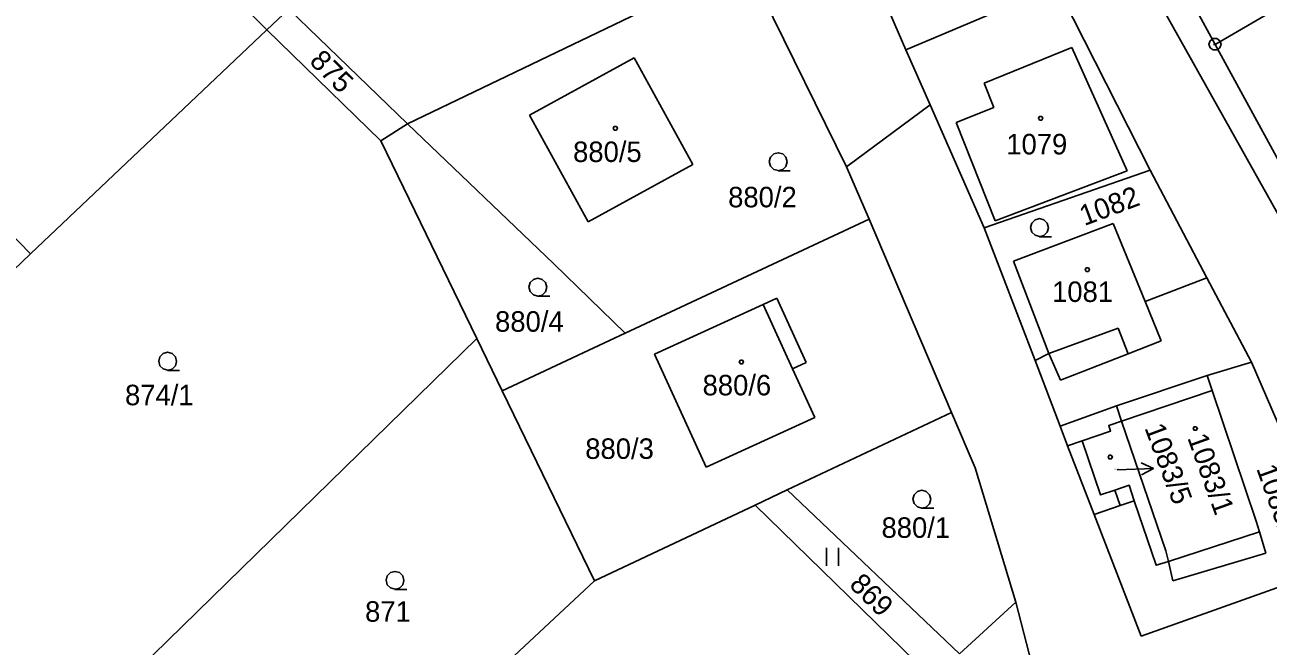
# Model space of a CAD drawing. Extents: x -609861 to -605046, y -1120287 to -1116307.
# Drawn here: x -607635.6 to -607532.4, y -1118869.6 to -1118818.1 of the extents above; entities that cross this region are included whole.
import ezdxf

# ---------------------------------------------------------------- set-up
doc = ezdxf.new("R2010")
doc.units = 0
for name, color, linetype in [('Vrstva 1', 7, 'Continuous'), ('Vrstva 2', 7, 'Continuous'), ('Vrstva 3', 7, 'Continuous'), ('Vrstva 4', 7, 'Continuous'), ('Vrstva 5', 7, 'Continuous'), ('Vrstva 7', 7, 'Continuous'), ('Vrstva 8', 7, 'Continuous')]:
    doc.layers.add(name, color=color, linetype=linetype)

msp = doc.modelspace()

# ---------------------------------------------------------------- linework, layer by layer
at = {"layer": 'Vrstva 1'}
for p, q in [((-607638.34, -1118795.79), (-607615.48, -1118818.48)), ((-607549.16, -1118797.07), (-607536.85, -1118819.68)), ((-607536.85, -1118819.68), (-607498.01, -1118796.93)), ((-607545.29, -1118809.36), (-607528.42, -1118839.52)), ((-607575.78, -1118812.8), (-607567.41, -1118829.83)), ((-607657.45, -1118814.15), (-607635.08, -1118837.06)), ((-607603.84, -1118826.26), (-607579.32, -1118814.5)), ((-607562.49, -1118820.13), (-607564.67, -1118815.1)), ((-607562.49, -1118820.13), (-607549.99, -1118814.84)), ((-607542.24, -1118830.13), (-607549.99, -1118814.84)), ((-607615.48, -1118818.48), (-607613.67, -1118816.76)), ((-607613.67, -1118816.76), (-607603.84, -1118826.26)), ((-607635.08, -1118837.06), (-607615.48, -1118818.48)), ((-607615.48, -1118818.48), (-607606.03, -1118827.68)), ((-607536.85, -1118819.68), (-607531.43, -1118829.63)), ((-607593.7, -1118825.56), (-607585.03, -1118820.79)), ((-607585.03, -1118820.79), (-607580.15, -1118829.66)), ((-607560.48, -1118824.71), (-607562.49, -1118820.13)), ((-607560.48, -1118824.71), (-607567.41, -1118829.83)), ((-607556, -1118834.9), (-607560.48, -1118824.71)), ((-607588.84, -1118834.41), (-607593.7, -1118825.56)), ((-607603.84, -1118826.26), (-607606.03, -1118827.68)), ((-607603.84, -1118826.26), (-607591.7, -1118837.88)), ((-607606.03, -1118827.68), (-607598.07, -1118844.09)), ((-607580.15, -1118829.66), (-607588.84, -1118834.41)), ((-607567.41, -1118829.83), (-607565.55, -1118834.18)), ((-607542.24, -1118830.13), (-607556, -1118834.9)), ((-607537.53, -1118839.05), (-607542.24, -1118830.13)), ((-607585.78, -1118843.65), (-607565.55, -1118834.18)), ((-607565.55, -1118834.18), (-607558.7, -1118850.22)), ((-607551.78, -1118845.92), (-607556, -1118834.9)), ((-607553.56, -1118837.67), (-607545.29, -1118834.54)), ((-607545.29, -1118834.54), (-607542.64, -1118841.02)), ((-607647.01, -1118848.37), (-607635.08, -1118837.06)), ((-607591.7, -1118837.88), (-607585.78, -1118843.65)), ((-607550.64, -1118845.32), (-607553.56, -1118837.67)), ((-607542.64, -1118841.02), (-607537.53, -1118839.05)), ((-607533.84, -1118846.04), (-607537.53, -1118839.05)), ((-607583.34, -1118845.38), (-607574.33, -1118841.27)), ((-607574.33, -1118841.27), (-607573.19, -1118840.75)), ((-607573.19, -1118840.75), (-607570.76, -1118846.07)), ((-607626.14, -1118871.51), (-607598.07, -1118844.09)), ((-607598.07, -1118844.09), (-607595.97, -1118848.42)), ((-607588.38, -1118844.87), (-607585.78, -1118843.65)), ((-607595.97, -1118848.42), (-607588.38, -1118844.87)), ((-607579.06, -1118854.75), (-607583.34, -1118845.38)), ((-607551.78, -1118845.92), (-607550.64, -1118845.32)), ((-607570.76, -1118846.07), (-607571.9, -1118846.59)), ((-607571.9, -1118846.59), (-607570.05, -1118850.64)), ((-607549.7, -1118851.36), (-607551.78, -1118845.92)), ((-607533.84, -1118846.04), (-607537.51, -1118847.16)), ((-607528.06, -1118859.43), (-607533.84, -1118846.04)), ((-607537.51, -1118847.16), (-607545.03, -1118849.67)), ((-607537.09, -1118848.41), (-607537.51, -1118847.16)), ((-607595.97, -1118848.42), (-607588.32, -1118864.18)), ((-607533.43, -1118859.23), (-607537.09, -1118848.41)), ((-607545.03, -1118849.67), (-607549.7, -1118851.36)), ((-607545.03, -1118849.67), (-607544.6, -1118850.93)), ((-607570.05, -1118850.64), (-607579.06, -1118854.75)), ((-607572.35, -1118856.65), (-607558.7, -1118850.22)), ((-607558.7, -1118850.22), (-607556.74, -1118854.81)), ((-607549.08, -1118852.98), (-607549.7, -1118851.36)), ((-607544.6, -1118850.93), (-607540.93, -1118861.7)), ((-607546.88, -1118858.67), (-607549.08, -1118852.98)), ((-607556.74, -1118854.81), (-607553.38, -1118865.97)), ((-607575, -1118857.91), (-607572.35, -1118856.65)), ((-607572.35, -1118856.65), (-607558.06, -1118870.23)), ((-607544.73, -1118857.94), (-607545.16, -1118856.66)), ((-607588.32, -1118864.18), (-607575, -1118857.91)), ((-607575, -1118857.91), (-607560.18, -1118872.34)), ((-607543.55, -1118857.54), (-607544.73, -1118857.94)), ((-607542.98, -1118868.79), (-607546.88, -1118858.67)), ((-607533.17, -1118860.12), (-607533.43, -1118859.23)), ((-607532.64, -1118861.88), (-607533.17, -1118860.12)), ((-607540.93, -1118861.7), (-607540.72, -1118862.58)), ((-607540.34, -1118864.19), (-607532.64, -1118861.88)), ((-607526.93, -1118863.06), (-607542.98, -1118868.79)), ((-607540.72, -1118862.58), (-607540.34, -1118864.19)), ((-607598.79, -1118873.94), (-607588.32, -1118864.18)), ((-607558.06, -1118870.23), (-607553.38, -1118865.97)), ((-607553.38, -1118865.97), (-607549.58, -1118880.51))]:
    msp.add_line(p, q, dxfattribs=at)
for points in [[(-607547.88, -1118852.57), (-607545.51, -1118851.76), (-607545.67, -1118851.29), (-607544.6, -1118850.93)], [(-607545.16, -1118856.66), (-607546.35, -1118857.06), (-607547.88, -1118852.57)], [(-607540.72, -1118862.58), (-607541.73, -1118862.89), (-607543.55, -1118857.54)]]:
    msp.add_lwpolyline(points, dxfattribs=at)
at = {"layer": 'Vrstva 3'}
for p, q in [((-607569.07, -1118861.45), (-607569.07, -1118862.95)), ((-607568.07, -1118862.95), (-607568.07, -1118861.45))]:
    msp.add_line(p, q, dxfattribs=at)
for points in [[(-607573.07, -1118830.15), (-607573.45, -1118830.05), (-607573.72, -1118829.78), (-607573.82, -1118829.41), (-607573.72, -1118829.04), (-607573.45, -1118828.77), (-607573.08, -1118828.67), (-607572.71, -1118828.77), (-607572.44, -1118829.04), (-607572.34, -1118829.42), (-607572.44, -1118829.8), (-607572.71, -1118830.07), (-607573.09, -1118830.17), (-607572.09, -1118830.17)], [(-607551.4, -1118835.62), (-607551.78, -1118835.52), (-607552.05, -1118835.25), (-607552.15, -1118834.88), (-607552.05, -1118834.51), (-607551.78, -1118834.24), (-607551.41, -1118834.14), (-607551.04, -1118834.24), (-607550.77, -1118834.51), (-607550.67, -1118834.89), (-607550.77, -1118835.27), (-607551.04, -1118835.54), (-607551.42, -1118835.64), (-607550.42, -1118835.64)], [(-607593.01, -1118840.56), (-607593.39, -1118840.46), (-607593.66, -1118840.19), (-607593.76, -1118839.82), (-607593.66, -1118839.45), (-607593.39, -1118839.18), (-607593.02, -1118839.08), (-607592.65, -1118839.18), (-607592.38, -1118839.45), (-607592.28, -1118839.83), (-607592.38, -1118840.21), (-607592.65, -1118840.48), (-607593.03, -1118840.58), (-607592.03, -1118840.58)], [(-607623.71, -1118846.71), (-607624.09, -1118846.61), (-607624.36, -1118846.34), (-607624.46, -1118845.97), (-607624.36, -1118845.6), (-607624.09, -1118845.33), (-607623.72, -1118845.23), (-607623.35, -1118845.33), (-607623.08, -1118845.6), (-607622.98, -1118845.98), (-607623.08, -1118846.36), (-607623.35, -1118846.63), (-607623.73, -1118846.73), (-607622.73, -1118846.73)], [(-607561.16, -1118858.15), (-607561.54, -1118858.05), (-607561.81, -1118857.78), (-607561.91, -1118857.41), (-607561.81, -1118857.04), (-607561.54, -1118856.77), (-607561.17, -1118856.67), (-607560.8, -1118856.77), (-607560.53, -1118857.04), (-607560.43, -1118857.42), (-607560.53, -1118857.8), (-607560.8, -1118858.07), (-607561.18, -1118858.17), (-607560.18, -1118858.17)], [(-607604.85, -1118864.88), (-607605.23, -1118864.78), (-607605.5, -1118864.51), (-607605.6, -1118864.14), (-607605.5, -1118863.77), (-607605.23, -1118863.5), (-607604.86, -1118863.4), (-607604.49, -1118863.5), (-607604.22, -1118863.77), (-607604.12, -1118864.15), (-607604.22, -1118864.53), (-607604.49, -1118864.8), (-607604.87, -1118864.9), (-607603.87, -1118864.9)]]:
    msp.add_lwpolyline(points, dxfattribs=at)
at = {"layer": 'Vrstva 4'}
for p, q in [((-607556.01, -1118822.89), (-607548.72, -1118819.93)), ((-607548.72, -1118819.93), (-607544.13, -1118830.16)), ((-607555.21, -1118824.92), (-607556.01, -1118822.89)), ((-607558.32, -1118826.17), (-607555.21, -1118824.92)), ((-607555.09, -1118834.31), (-607558.32, -1118826.17)), ((-607544.13, -1118830.16), (-607555.09, -1118834.31)), ((-607574.33, -1118841.27), (-607571.9, -1118846.59)), ((-607542.64, -1118841.02), (-607541.31, -1118844.27)), ((-607550.64, -1118845.32), (-607544.89, -1118843.22)), ((-607544.89, -1118843.22), (-607544.06, -1118845.35)), ((-607541.31, -1118844.27), (-607544.06, -1118845.35)), ((-607549.68, -1118847.55), (-607550.64, -1118845.32)), ((-607544.06, -1118845.35), (-607549.68, -1118847.55)), ((-607544.6, -1118850.93), (-607537.09, -1118848.41)), ((-607547.88, -1118852.57), (-607549.08, -1118852.98)), ((-607544.73, -1118857.94), (-607546.88, -1118858.67)), ((-607540.72, -1118862.58), (-607533.17, -1118860.12))]:
    msp.add_line(p, q, dxfattribs=at)
msp.add_lwpolyline([(-607545.16, -1118856.66), (-607543.98, -1118856.26), (-607543.55, -1118857.54)], dxfattribs=at)
at = {"layer": 'Vrstva 5'}
for points in [[(-607551.23, -1118825.66), (-607551.14, -1118825.81), (-607551.23, -1118825.96), (-607551.41, -1118825.96), (-607551.5, -1118825.81), (-607551.41, -1118825.66)], [(-607586.5, -1118826.49), (-607586.41, -1118826.64), (-607586.5, -1118826.79), (-607586.68, -1118826.79), (-607586.77, -1118826.64), (-607586.68, -1118826.49)], [(-607547.35, -1118838.22), (-607547.26, -1118838.37), (-607547.35, -1118838.52), (-607547.53, -1118838.52), (-607547.62, -1118838.37), (-607547.53, -1118838.22)], [(-607576.04, -1118845.88), (-607575.95, -1118846.03), (-607576.04, -1118846.18), (-607576.22, -1118846.18), (-607576.31, -1118846.03), (-607576.22, -1118845.88)], [(-607538.41, -1118851.4), (-607538.32, -1118851.55), (-607538.41, -1118851.7), (-607538.59, -1118851.7), (-607538.68, -1118851.55), (-607538.59, -1118851.4)], [(-607545.46, -1118853.77), (-607545.37, -1118853.92), (-607545.46, -1118854.07), (-607545.64, -1118854.07), (-607545.73, -1118853.92), (-607545.64, -1118853.77)]]:
    msp.add_lwpolyline(points, close=True, dxfattribs=at)
at = {"layer": 'Vrstva 7'}
for p in [(-607541.962, -1118854.854), (-607544.97, -1118854.97)]:
    msp.add_line(p, (-607544.96, -1118854.97), dxfattribs=at)
msp.add_lwpolyline([(-607542.981, -1118854.393), (-607541.962, -1118854.854), (-607542.942, -1118855.392)], dxfattribs=at)
at = {"layer": 'Vrstva 8'}
msp.add_line((-607536.97, -1118819.68), (-607536.73, -1118819.68), dxfattribs=at)
msp.add_lwpolyline([(-607536.7, -1118819.2), (-607536.45, -1118819.38), (-607536.35, -1118819.67), (-607536.45, -1118819.96), (-607536.7, -1118820.14), (-607537.01, -1118820.14), (-607537.26, -1118819.96), (-607537.36, -1118819.67), (-607537.26, -1118819.38), (-607537.01, -1118819.2)], close=True, dxfattribs=at)

# ---------------------------------------------------------------- texts
at = {"layer": 'Vrstva 2'}
for s, rotation, p in [('875', 315.01219, (-607612.042, -1118821.168)), ('1082', 20.68378, (-607547.693, -1118834.761)), ('1083/1', 289.80205, (-607539.168, -1118852.314)), ('1083/4', 289.80205, (-607533.447, -1118854.869)), ('869', 315.01219, (-607567.272, -1118864.598))]:
    msp.add_text(s, height=1.7, rotation=rotation, dxfattribs=at).set_placement(p)
for s, height, p in [('880/5', 1.7, (-607590.093, -1118829.44)), ('1079', 1.7, (-607554.167, -1118828.81)), ('880/2', 1.7, (-607577.233, -1118833.2)), ('1081', 1.7, (-607550.367, -1118841.05)), ('880/4', 1.7, (-607596.563, -1118843.52)), ('880/6', 1.7, (-607579.353, -1118848.8)), ('874/1', 1.7, (-607627.253, -1118849.62)), ('880/3', 1.7, (-607589.083, -1118854.07)), ('1083/5', 0.1, (-607545.203, -1118854.97)), ('880/1', 1.7, (-607564.513, -1118860.62)), ('871', 1.7, (-607607.343, -1118867.58))]:
    msp.add_text(s, height=height, dxfattribs=at).set_placement(p)
at = {"layer": 'Vrstva 7'}
msp.add_text('1083/5', height=1.7, rotation=290.60419, dxfattribs=at).set_placement((-607542.724, -1118851.492))

doc.saveas('drawing.dxf')
